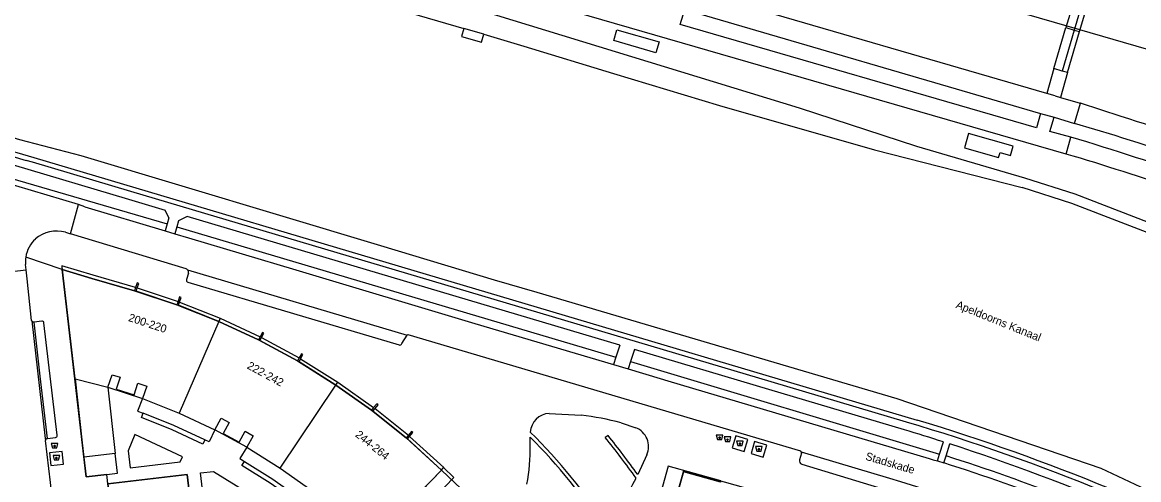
# Model space of a CAD drawing. Extents: x 194485 to 197793, y 468269 to 470822.
# Drawn here: x 194929.3 to 195096.6, y 469551.5 to 469620.1 of the extents above; entities that cross this region are included whole.
import ezdxf

# ---------------------------------------------------------------- set-up
doc = ezdxf.new("R2010")
doc.units = 0
for name, color, linetype in [('BGT begrenzing pand op maaiveld onder overbouw', 7, 'Continuous'), ('BGT grensvlak begroeid terreindeel LR', 7, 'Continuous'), ('BGT grensvlak kunstwerkdeel plus 1', 7, 'Continuous'), ('BGT grensvlak onbegroeid terreindeel', 7, 'Continuous'), ('BGT grensvlak pand deel overbouw', 7, 'Continuous'), ('BGT grensvlak pand min 1', 7, 'Continuous'), ('BGT grensvlak pand op maaiveld', 7, 'Continuous'), ('BGT grensvlak pand op maaiveld LR', 7, 'Continuous'), ('BGT grensvlak vegetatieobject', 7, 'Continuous'), ('BGT grensvlak waterdeel', 7, 'Continuous'), ('BGT grensvlak wegdeel', 7, 'Continuous'), ('BGT puntobject bak afval apart plaats', 7, 'Continuous'), ('BGT puntobject bak container', 7, 'Continuous'), ('BGT tekst huisnummerreeks', 7, 'Continuous'), ('BGT tekst openbare ruimte label niet BAG', 7, 'Continuous'), ('BGT tekst openbare ruimte label weg', 7, 'Continuous'), ('GEM grensvlak WOZ_BRK percelen', 7, 'Continuous')]:
    doc.layers.add(name, color=color, linetype=linetype)

msp = doc.modelspace()

# ---------------------------------------------------------------- linework, layer by layer
at = {"layer": 'BGT begrenzing pand op maaiveld onder overbouw'}
msp.add_line((194987.11, 469547.83), (194992.08, 469552.98), dxfattribs=at)
for points in [[(194946.26, 469580.32), (194946.11, 469579.84), (194939.71, 469581.7), (194935.24, 469583.02)], [(194952.61, 469578.26), (194952.45, 469577.76), (194946.35, 469579.77), (194946.51, 469580.26)], [(194958.75, 469575.24), (194952.68, 469577.68), (194952.83, 469578.14)], [(194964.9, 469572.94), (194964.67, 469572.51), (194958.75, 469575.24)], [(194970.77, 469569.78), (194970.53, 469569.33), (194964.89, 469572.39), (194965.14, 469572.85)], [(194976.27, 469565.72), (194970.75, 469569.21), (194970.98, 469569.64)], [(194942.11, 469565.39), (194942.73, 469567.27), (194943.92, 469566.88), (194943.33, 469565.11), (194946.02, 469564.23), (194946.6, 469566), (194947.91, 469565.57), (194947.29, 469563.69)], [(194981.93, 469562.34), (194981.63, 469561.96), (194976.27, 469565.72)], [(194958.14, 469559), (194959.09, 469560.74), (194960.29, 469560.09), (194959.4, 469558.45), (194961.79, 469557.15), (194962.68, 469558.79), (194963.88, 469558.13), (194962.93, 469556.39)], [(194987.15, 469558.2), (194986.83, 469557.79), (194981.82, 469561.8), (194982.14, 469562.21)], [(194992.08, 469552.98), (194987.02, 469557.64), (194987.31, 469558.01)], [(195033.97, 469551.35), (195033.92, 469551.16), (195028.35, 469552.73), (195024.4, 469538.62), (195029.95, 469537.03), (195029.91, 469536.86)]]:
    msp.add_lwpolyline(points, dxfattribs=at)
at = {"layer": 'BGT grensvlak begroeid terreindeel LR'}
for p, q in [((194890.67, 469611.73), (194930.99, 469599.81)), ((194930.99, 469599.81), (195063.4, 469560.48))]:
    msp.add_line(p, q, dxfattribs=at)
msp.add_lwpolyline([(195139.42, 469572.39), (195126.11, 469578.61), (195110.6, 469585.25), (195087.07, 469594.31), (195079.56, 469596.73), (195063.35, 469601.44), (195045.76, 469607.19), (195000.41, 469621.1), (194981.32, 469626.01), (194944.75, 469636.79), (194927.61, 469641.91), (194912.14, 469647.34), (194895.12, 469655.28), (194890.12, 469657.98)], dxfattribs=at)
msp.add_arc((194972.76, 469260.45), 313.42, 50.8477, 73.19, dxfattribs=at)
at = {"layer": 'BGT grensvlak kunstwerkdeel plus 1'}
msp.add_line((194998.43, 469618.28), (194995.44, 469619.16), dxfattribs=at)
msp.add_line((194998.43, 469618.28), (194995.44, 469619.16), dxfattribs=at)
msp.add_lwpolyline([(194995.44, 469619.16), (194995.09, 469617.96), (194998.08, 469617.09), (194998.43, 469618.28)], dxfattribs=at)
at = {"layer": 'BGT grensvlak onbegroeid terreindeel'}
for points in [[(195017.91, 469617.32), (195018.4, 469618.94), (195024.75, 469617.12), (195024.25, 469615.49), (195017.91, 469617.32)], [(195077.79, 469601.53), (195071.1, 469603.4), (195070.49, 469601.24), (195075.61, 469599.81), (195075.82, 469600.54), (195077.39, 469600.1), (195077.79, 469601.53)], [(194956.63, 469557.5), (194952, 469559.67), (194947.38, 469561.5)], [(194962.56, 469554.27), (194966.83, 469551.6), (194970.96, 469548.67)]]:
    msp.add_lwpolyline(points, dxfattribs=at)
at = {"layer": 'BGT grensvlak pand deel overbouw'}
for p, q in [((194935.2, 469583.38), (194935.24, 469583.02)), ((194946.51, 469580.26), (194952.61, 469578.26)), ((194952.83, 469578.14), (194958.95, 469575.72)), ((194958.95, 469575.72), (194958.75, 469575.24)), ((194958.95, 469575.72), (194964.9, 469572.94)), ((194965.14, 469572.85), (194970.77, 469569.78)), ((194970.98, 469569.64), (194976.56, 469566.15)), ((194976.56, 469566.15), (194981.93, 469562.34)), ((194942.11, 469565.39), (194947.29, 469563.69)), ((194982.14, 469562.21), (194987.15, 469558.2)), ((194962.93, 469556.39), (194958.14, 469559))]:
    msp.add_line(p, q, dxfattribs=at)
for points in [[(194946.26, 469580.32), (194939.91, 469582.17), (194935.18, 469583.57), (194935.2, 469583.38)], [(194976.27, 469565.72), (194976.55, 469566.14), (194976.56, 469566.15)], [(194992.42, 469553.35), (194992.43, 469553.36), (194987.31, 469558.01)], [(194992.42, 469553.35), (194993.95, 469551.89), (194988.63, 469546.36), (194987.11, 469547.83)], [(195033.97, 469551.35), (195026.08, 469553.55), (195022.03, 469539.06), (195029.91, 469536.86)]]:
    msp.add_lwpolyline(points, dxfattribs=at)
at = {"layer": 'BGT grensvlak pand min 1'}
for points in [[(195150.57, 469627.74), (195144.7, 469607.54), (195139.46, 469609.07), (195138.08, 469604.34), (195087.8, 469618.92), (195038.21, 469633.32)], [(194935.24, 469583.02), (194939.71, 469581.7), (194946.11, 469579.84), (194952.45, 469577.76), (194958.75, 469575.24), (194964.67, 469572.51), (194970.53, 469569.33), (194976.27, 469565.72), (194981.63, 469561.96), (194986.83, 469557.79), (194992.08, 469552.98), (194983.21, 469543.79)], [(195136.75, 469494.68), (194989.99, 469465.67), (194991.15, 469459.78), (194987.3, 469459.02), (194987.91, 469455.98), (194958.84, 469450.2), (194954.73, 469470.85), (194957.23, 469471.14), (194948.76, 469545.42), (194942.8, 469544.74), (194941.93, 469552.33), (194938.82, 469551.98), (194935.24, 469583.02)], [(195024.35, 469538.41), (195028.4, 469552.91), (195043.72, 469548.62)]]:
    msp.add_lwpolyline(points, dxfattribs=at)
at = {"layer": 'BGT grensvlak pand op maaiveld'}
for p, q in [((194937.18, 469566.67), (194942.11, 469565.39)), ((194947.29, 469563.69), (194952.79, 469561.51)), ((194952.79, 469561.51), (194958.14, 469559)), ((194962.93, 469556.39), (194967.94, 469553.26)), ((194943.18, 469555.47), (194938.48, 469554.91)), ((194967.94, 469553.26), (194972.66, 469549.91))]:
    msp.add_line(p, q, dxfattribs=at)
for points in [[(194935.24, 469583.02), (194937.13, 469566.69), (194937.18, 469566.67)], [(194946.51, 469580.26), (194946.73, 469580.94), (194946.49, 469581.01), (194946.26, 469580.32)], [(194952.83, 469578.14), (194953.07, 469578.85), (194952.83, 469578.93), (194952.61, 469578.26)], [(194965.14, 469572.85), (194965.48, 469573.47), (194965.26, 469573.59), (194964.9, 469572.94)], [(194970.98, 469569.64), (194971.33, 469570.29), (194971.11, 469570.41), (194970.77, 469569.78)], [(194982.14, 469562.21), (194982.59, 469562.76), (194982.39, 469562.92), (194981.93, 469562.34)], [(194987.31, 469558.01), (194987.79, 469558.6), (194987.59, 469558.76), (194987.15, 469558.2)], [(194938.48, 469554.91), (194938.82, 469551.98), (194941.93, 469552.33)], [(194941.93, 469552.33), (194943.53, 469552.52), (194943.18, 469555.47)], [(194942.09, 469550.93), (194953.99, 469552.32), (194955.03, 469543.36)]]:
    msp.add_lwpolyline(points, dxfattribs=at)
at = {"layer": 'BGT grensvlak pand op maaiveld LR'}
for p, q in [((194958.75, 469575.24), (194952.79, 469561.51)), ((194967.94, 469553.26), (194976.27, 469565.72))]:
    msp.add_line(p, q, dxfattribs=at)
at = {"layer": 'BGT grensvlak vegetatieobject'}
for p, q in [((194926.15, 469597.12), (194950.98, 469589.85)), ((194952.42, 469589.43), (195018.23, 469569.88)), ((195020.43, 469569.23), (195066.77, 469555.38))]:
    msp.add_line(p, q, dxfattribs=at)
msp.add_arc((194984.18, 469291.36), 276.66, 64.4893, 72.4221, dxfattribs=at)
at = {"layer": 'BGT grensvlak waterdeel'}
for points in [[(194885.88, 469658.57), (194896.27, 469652.35), (194907.34, 469647.16), (194920.63, 469641.54), (194934.81, 469636.66), (194954.61, 469630.93), (194980.5, 469623.55), (194995.44, 469619.16)], [(194885.88, 469658.57), (194896.27, 469652.35), (194907.34, 469647.16), (194920.63, 469641.54), (194934.81, 469636.66), (194954.61, 469630.93), (194980.5, 469623.55), (194995.44, 469619.16)], [(194822.49, 469649.69), (194848.18, 469632.6), (194861.72, 469624.73), (194876.54, 469618.51), (194928.87, 469602.52), (194938.02, 469600.09), (194982.98, 469586.61), (195000, 469581.49), (195006.38, 469579.65), (195060.36, 469563.68), (195090.94, 469553.27), (195126.61, 469536.49), (195154.35, 469519.31), (195167.23, 469509.86), (195177.12, 469501.14)], [(194998.43, 469618.28), (195004.44, 469616.51), (195017.87, 469612.39), (195033.79, 469607.62), (195056.98, 469600.97), (195079.12, 469595.3)], [(194998.43, 469618.28), (195004.44, 469616.51), (195017.87, 469612.39), (195033.79, 469607.62), (195056.98, 469600.97), (195079.12, 469595.3)], [(195181.06, 469545.42), (195179.29, 469547.17), (195159.32, 469559.83), (195152.14, 469563.35), (195145.44, 469567.88), (195140.1, 469570.41), (195125.5, 469577.24), (195110.04, 469583.86), (195086.57, 469592.9), (195079.12, 469595.3)], [(195181.06, 469545.42), (195179.29, 469547.17), (195159.32, 469559.83), (195152.14, 469563.35), (195145.44, 469567.88), (195140.1, 469570.41), (195125.5, 469577.24), (195110.04, 469583.86), (195086.57, 469592.9), (195079.12, 469595.3)]]:
    msp.add_lwpolyline(points, dxfattribs=at)
at = {"layer": 'BGT grensvlak wegdeel'}
for p, q in [((195091.35, 469634.04), (195086.94, 469618.91)), ((195082.83, 469609.41), (195029.48, 469624.92)), ((195028.59, 469621.99), (195081.89, 469606.41)), ((195086.26, 469621.24), (195085.69, 469619.27)), ((195083.9, 469613.13), (195085.69, 469619.27)), ((195085.69, 469619.27), (195086.94, 469618.91)), ((195086.94, 469618.91), (195085.14, 469612.76)), ((195085.92, 469612.53), (195087.71, 469618.68)), ((195086.94, 469618.91), (195087.71, 469618.68)), ((195083.9, 469613.13), (195082.83, 469609.41)), ((195085.14, 469612.76), (195083.9, 469613.13)), ((195085.92, 469612.53), (195084.86, 469608.81)), ((195085.92, 469612.53), (195085.14, 469612.76)), ((194890.46, 469611.01), (194929.86, 469599.37)), ((195084.09, 469609.04), (195082.83, 469609.41)), ((195084.09, 469609.04), (195084.86, 469608.81)), ((195084.86, 469608.81), (195087.83, 469607.94)), ((195087, 469604.92), (195087.86, 469607.93)), ((195087.86, 469607.93), (195087.83, 469607.94)), ((195093.96, 469605.95), (195087.86, 469607.93)), ((195081.89, 469606.41), (195083.95, 469605.84)), ((195083.95, 469605.84), (195087, 469604.92)), ((195093.06, 469603.09), (195087, 469604.92)), ((195085.72, 469600.33), (195086.41, 469602.87)), ((194936.49, 469588.37), (194937.7, 469592.75)), ((194938.62, 469592.43), (194937.7, 469592.75)), ((194938.62, 469592.43), (194950.67, 469588.82)), ((194951.25, 469590.77), (194950.7, 469591.92)), ((194951.25, 469590.77), (194950.98, 469589.85)), ((194953.98, 469590.95), (194952.69, 469590.34)), ((195018.83, 469571.68), (194953.98, 469590.95)), ((194950.98, 469589.85), (194950.67, 469588.82)), ((194952.42, 469589.43), (194952.11, 469588.39)), ((194952.69, 469590.34), (194952.42, 469589.43)), ((194935.72, 469588.6), (194936.49, 469588.37)), ((194953.85, 469583.11), (194936.49, 469588.37)), ((194950.67, 469588.82), (194952.11, 469588.39)), ((194952.11, 469588.39), (194954.16, 469587.77)), ((194935.24, 469583.02), (194929.78, 469584.89)), ((194924.45, 469582.34), (194929.86, 469582.99)), ((194929.86, 469582.99), (194929.76, 469583.76)), ((194954.17, 469582.5), (194953.88, 469581.55)), ((194954.05, 469582.98), (194986.98, 469573.2)), ((194954.1, 469581.13), (194985.74, 469571.72)), ((194930.69, 469575.33), (194930.67, 469575.4)), ((194930.8, 469575.2), (194930.75, 469575.23)), ((194930.84, 469575.17), (194930.8, 469575.2)), ((194930.92, 469575.15), (194930.84, 469575.17)), ((194931, 469575.15), (194930.92, 469575.15)), ((194931.05, 469575.15), (194931, 469575.15)), ((194932.18, 469575.31), (194931.05, 469575.15)), ((194934.5, 469558.19), (194932.51, 469575.06)), ((194986.16, 469571.96), (194986.98, 469573.2)), ((195018.83, 469571.68), (195018.23, 469569.88)), ((195021.02, 469571.03), (195020.43, 469569.23)), ((195018.23, 469569.88), (195017.86, 469568.79)), ((195020.43, 469569.23), (195020.08, 469568.13)), ((195017.86, 469568.79), (195020.08, 469568.13)), ((194942.11, 469565.39), (194943.18, 469555.47)), ((195008.26, 469561.48), (195013.03, 469561.21)), ((195019.02, 469560.06), (195021.21, 469559.33)), ((194932.78, 469557.53), (194932.83, 469557.62)), ((194932.83, 469557.62), (194932.89, 469557.67)), ((194932.89, 469557.67), (194932.96, 469557.71)), ((194932.96, 469557.71), (194933.03, 469557.73)), ((194933.03, 469557.73), (194933.06, 469557.73)), ((194933.06, 469557.73), (194934.24, 469557.86)), ((195005.41, 469556.69), (195005.4, 469557.91)), ((195017.07, 469558.18), (195016.65, 469557.87)), ((195059.31, 469551.71), (195046.07, 469555.64)), ((195066.77, 469555.38), (195067.34, 469557.21)), ((195067.73, 469555.1), (195068.29, 469556.9)), ((195022.89, 469555.28), (195021.52, 469552.32)), ((195046.06, 469555.52), (195045.76, 469554.5)), ((195066.45, 469554.35), (195066.77, 469555.38)), ((195066.45, 469554.35), (195067.41, 469554.05)), ((195067.41, 469554.05), (195067.73, 469555.1)), ((194942.09, 469550.93), (194941.93, 469552.33)), ((194992.08, 469552.98), (194992.42, 469553.35)), ((194992.08, 469552.98), (194995.05, 469550.15)), ((195046.1, 469553.88), (195062.19, 469548.99))]:
    msp.add_line(p, q, dxfattribs=at)
for points in [[(195085.72, 469600.33), (194944.63, 469641.16), (194934.64, 469644.31)], [(195087.71, 469618.68), (195092.01, 469633.04), (195096.25, 469631.77), (195096.49, 469632.56)], [(195081.89, 469606.41), (195081.3, 469604.26), (195027.89, 469619.72), (195028.59, 469621.99)], [(195086.41, 469602.87), (195083.3, 469603.71), (195083.95, 469605.84)], [(195061.81, 469560.17), (195041.51, 469566.2), (194945.54, 469594.71), (194930.78, 469599.09), (194929.86, 469599.37)], [(194927.74, 469598.74), (194945.2, 469593.56), (194950.7, 469591.92)], [(194937.7, 469592.75), (194937.68, 469592.76), (194925.92, 469596.27)], [(194954.16, 469587.77), (194970.25, 469582.97), (194997.11, 469574.95), (195017.86, 469568.79)], [(194930.67, 469575.4), (194930.02, 469581.64), (194929.86, 469582.99)], [(194930.69, 469575.33), (194932.71, 469557.71), (194932.77, 469557.4)], [(194933.06, 469557.73), (194931.96, 469567.05), (194931.05, 469575.15)], [(194986.98, 469573.2), (194987.04, 469573.29), (195045.89, 469555.84)], [(195061.48, 469559.01), (195041.17, 469565.05), (195021.02, 469571.03)], [(195020.08, 469568.13), (195024.89, 469566.71), (195026.04, 469566.36), (195065.19, 469554.74), (195065.82, 469554.54), (195066.45, 469554.35)], [(194937.18, 469566.67), (194938.18, 469557.52), (194938.48, 469554.91)], [(194947.29, 469563.69), (194946.55, 469561.83), (194947.38, 469561.5)], [(194956.63, 469557.5), (194956.33, 469556.86), (194951.72, 469559.03), (194947.13, 469560.85), (194947.38, 469561.5)], [(194958.14, 469559), (194957.29, 469557.19), (194956.63, 469557.5)], [(194934.37, 469542.23), (194933.48, 469551.14), (194932.77, 469557.4)], [(194945.15, 469555.86), (194945.45, 469553.34), (194952.93, 469554.21), (194953.29, 469554.98), (194946.13, 469558.33), (194945.15, 469555.86)], [(195038.02, 469557.58), (195036.2, 469558.11), (195035.66, 469556.29), (195037.48, 469555.75), (195038.02, 469557.58)], [(195040.86, 469556.73), (195039.04, 469557.27), (195038.5, 469555.45), (195040.32, 469554.91), (195040.86, 469556.73)], [(194933.34, 469555.57), (194933.55, 469553.68), (194935.44, 469553.89), (194935.23, 469555.78), (194933.34, 469555.57)], [(194962.93, 469556.39), (194961.87, 469554.7), (194962.56, 469554.27)], [(194970.96, 469548.67), (194970.55, 469548.1), (194966.44, 469551.02), (194962.19, 469553.67), (194962.56, 469554.27)], [(194963.4, 469546.44), (194956.77, 469545.72), (194955.98, 469552.56), (194957.95, 469552.79), (194964.72, 469548.55), (194963.4, 469546.44)]]:
    msp.add_lwpolyline(points, dxfattribs=at)
for centre, radius, start, end in [((194959.31, 469175.42), 451.09, 67.6541, 72.6333), ((194964.76, 469196.48), 424.21, 67.8301, 73.3353), ((194959.19, 469175.11), 448.43, 67.6548, 72.6302), ((194980.48, 469242.46), 373.02, 68.1083, 73.6127), ((194934.27, 469584.22), 4.53, 131.8363, 171.5193), ((194934.38, 469584.1), 4.7, 73.4212, 131.8665), ((194934.31, 469584.22), 4.58, 171.5868, 185.777), ((194953.69, 469582.64), 0.492, 43.8793, 71.6989), ((194953.69, 469582.63), 0.499, 344.5321, 43.9894), ((194954.2, 469581.45), 0.335, 162.6692, 252.5206), ((194930.94, 469575.44), 0.281, 203.636, 227.3239), ((194932.23, 469575.03), 0.285, 4.7421, 99.7713), ((194985.82, 469572.07), 0.358, 257.9807, 342.6007), ((195008.39, 469558.5), 2.98, 92.5281, 177.1491), ((195008.29, 469520.33), 41.15, 74.8893, 83.3865), ((195020.07, 469556.48), 3.07, 336.9049, 68.0231), ((194972.4, 469259.38), 312.59, 72.3181, 73.4421), ((194972.77, 469260.44), 312.68, 61.9443, 73.4546), ((194933.06, 469557.43), 0.293, 160.4732, 186.4625), ((194934.21, 469558.15), 0.291, 274.7183, 7.9621), ((194944.58, 469497.14), 85.98, 33.0957, 44.9771), ((194945.4, 469497.75), 85.5, 33.1974, 45.4199), ((194907.77, 469470.63), 139.52, 35.5634, 38.7013), ((194866.59, 469439.44), 191.69, 36.0774, 38.2762), ((194975.69, 469556.31), 29.72, 349.4276, 0.7363), ((195045.82, 469555.59), 0.253, 11.1689, 72.9038), ((195045.82, 469555.6), 0.253, 343.5909, 10.5874), ((194970.16, 469254.31), 318.11, 61.7379, 72.0318), ((195046.24, 469554.36), 0.501, 163.5118, 253.0347), ((194984.09, 469291.14), 275.8, 64.4914, 72.416), ((194949.74, 469589.73), 80.98, 326.0972, 332.0501), ((194973.07, 469261.26), 302.98, 68.3506, 73.4609)]:
    msp.add_arc(centre, radius, start, end, dxfattribs=at)
at = {"layer": 'BGT puntobject bak afval apart plaats'}
for points in [[(195037.17, 469556.66), (195037.34, 469557.33), (195036.34, 469557.33), (195036.52, 469556.66)], [(195040.01, 469555.82), (195040.18, 469556.49), (195039.18, 469556.49), (195039.36, 469555.82)], [(194934.71, 469554.51), (194934.88, 469555.19), (194933.88, 469555.19), (194934.06, 469554.51)]]:
    msp.add_lwpolyline(points, close=True, dxfattribs=at)
for centre in [(195036.84, 469556.93), (195039.68, 469556.09), (194934.38, 469554.79)]:
    msp.add_circle(centre, 0.1, dxfattribs=at)
for centre, start, end in [((195036.84, 469556.93), 0, 180), ((195036.84, 469556.93), 180, 0), ((195039.68, 469556.09), 0, 180), ((195039.68, 469556.09), 180, 0), ((194934.38, 469554.79), 0, 180), ((194934.38, 469554.79), 180, 0)]:
    msp.add_arc(centre, 0.1, start, end, dxfattribs=at)
at = {"layer": 'BGT puntobject bak container'}
for points in [[(195034.11, 469557.56), (195034.28, 469558.23), (195033.28, 469558.23), (195033.46, 469557.56)], [(195035.3, 469557.26), (195035.47, 469557.94), (195034.47, 469557.94), (195034.65, 469557.26)], [(194934.43, 469556.29), (194934.61, 469556.97), (194933.61, 469556.97), (194933.78, 469556.29)]]:
    msp.add_lwpolyline(points, close=True, dxfattribs=at)
for centre in [(195033.78, 469557.83), (195034.97, 469557.54), (194934.11, 469556.57)]:
    msp.add_circle(centre, 0.1, dxfattribs=at)
for centre, start, end in [((195033.78, 469557.83), 0, 180), ((195033.78, 469557.83), 180, 0), ((195034.97, 469557.54), 0, 180), ((195034.97, 469557.54), 180, 0), ((194934.11, 469556.57), 0, 180), ((194934.11, 469556.57), 180, 0)]:
    msp.add_arc(centre, 0.1, start, end, dxfattribs=at)
at = {"layer": 'GEM grensvlak WOZ_BRK percelen'}
msp.add_lwpolyline([(194955.03, 469543.36), (194953.99, 469552.32), (194942.09, 469550.93), (194942.79, 469544.74), (194939.82, 469544.41), (194940.13, 469541.68)], dxfattribs=at)

# ---------------------------------------------------------------- texts
at = {"layer": 'BGT tekst huisnummerreeks'}
for s, rotation, p in [('200-220', 341.8, (194945.08, 469575.34)), ('222-242', 331.5, (194962.85, 469568.26)), ('244-264', 321.3, (194979.08, 469558.1))]:
    msp.add_text(s, height=1.2, rotation=rotation, dxfattribs=at).set_placement(p)
at = {"layer": 'BGT tekst openbare ruimte label niet BAG'}
msp.add_text('Apeldoorns Kanaal', height=1.2, rotation=338.0007, dxfattribs=at).set_placement((195069.09, 469577.31))
at = {"layer": 'BGT tekst openbare ruimte label weg'}
msp.add_text('Stadskade', height=1.2, rotation=343.5, dxfattribs=at).set_placement((195055.55, 469554.55))

doc.saveas('drawing.dxf')
